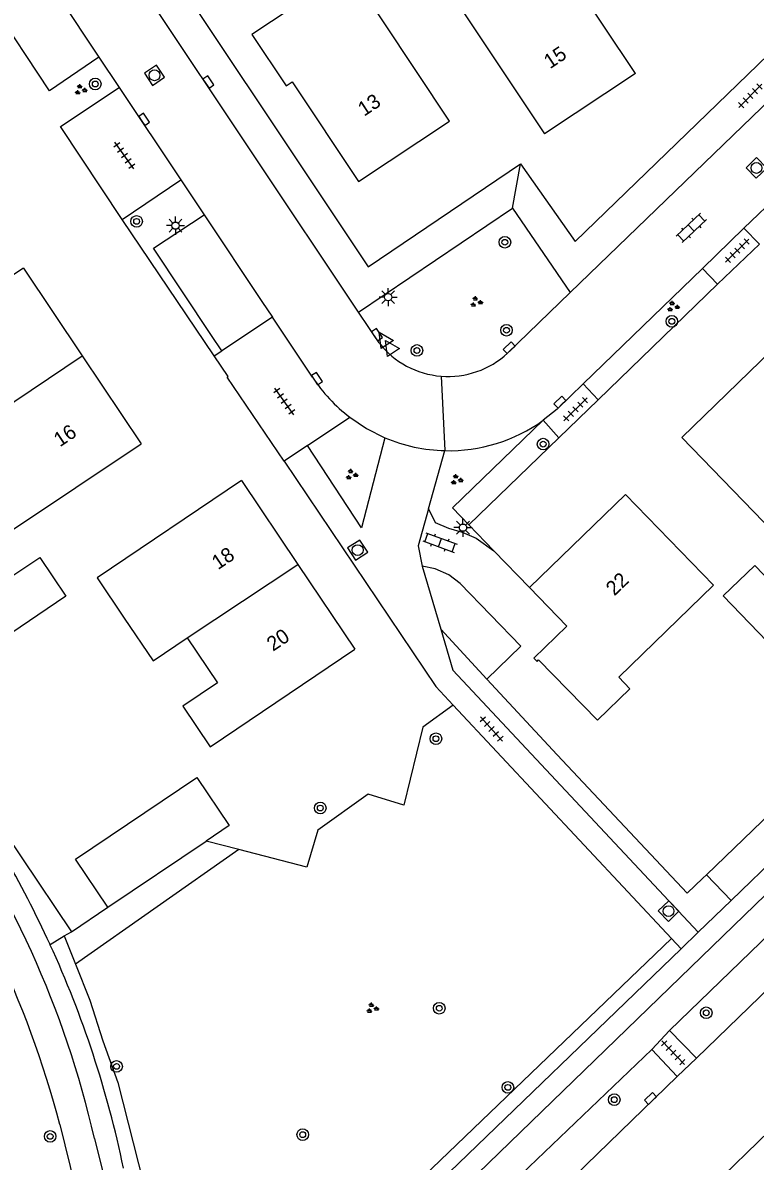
# Model space of a CAD drawing. Extents: x 137999 to 141000, y 397500 to 400501.
# Drawn here: x 138483.4 to 138533.8, y 399575 to 399653.3 of the extents above; entities that cross this region are included whole.
import ezdxf

# ---------------------------------------------------------------- set-up
doc = ezdxf.new("R2010")
doc.units = 0
for name, color, linetype in [('gg-afsc-erfafscheiding', 7, 'Continuous'), ('gg-afsc-hekwerk', 7, 'Continuous'), ('gg-anno-huisnummerreeks BGT', 7, 'Continuous'), ('gg-bbg-bijgebouw', 7, 'Continuous'), ('gg-bbg-gedigitaliseerde bebouwing', 7, 'Continuous'), ('gg-bbg-gedigitaliseerde bijgebouw', 7, 'Continuous'), ('gg-bbg-hoofdgebouw', 7, 'Continuous'), ('gg-bbg-tussenscheiding', 7, 'Continuous'), ('gg-knt-verharding', 7, 'Continuous'), ('gg-knt-verharding nz', 7, 'Continuous'), ('gt-grn-groengrens', 7, 'Continuous'), ('gt-grn-weggrens', 7, 'Continuous'), ('gt-symb-boom', 7, 'Continuous'), ('gt-symb-groenvak', 7, 'Continuous'), ('gt-symb-klinker verharding', 7, 'Continuous'), ('gt-symb-kolk', 7, 'Continuous'), ('gt-symb-lichtmast', 7, 'Continuous'), ('gt-symb-rioolschacht', 7, 'Continuous'), ('gt-symb-tegel verharding', 7, 'Continuous'), ('gt-symb-waterafsluiter', 7, 'Continuous')]:
    doc.layers.add(name, color=color, linetype=linetype)

# ---------------------------------------------------------------- blocks, each defined once
blk = doc.blocks.new('gt0-TEG1')
at = {"layer": 'gt-symb-tegel verharding'}
for p, q in [((-1.125, 0), (1.125, 0)), ((-0.9, -0.25), (-0.9, 0.25)), ((-0.45, -0.25), (-0.45, 0.25)), ((0, -0.25), (0, 0.25)), ((0.45, -0.25), (0.45, 0.25)), ((0.9, -0.25), (0.9, 0.25))]:
    blk.add_line(p, q, dxfattribs=at)
blk = doc.blocks.new('gt0-KOLK')
at = {"layer": 'gt-symb-kolk'}
blk.add_lwpolyline([(0, 0), (0.375, 0), (0.375, 0.4), (-0.375, 0.4), (-0.375, 0), (0, 0)], dxfattribs=at)
blk = doc.blocks.new('gt0-BOOM')
at = {"layer": 'gt-symb-boom'}
for radius in [0.4, 0.2]:
    blk.add_circle((0, 0), radius, dxfattribs=at)
blk = doc.blocks.new('gt0-WAFSL')
at = {"layer": 'gt-symb-waterafsluiter'}
for p, q in [((-0.5, -0.333), (0, 0.667)), ((0, 0.667), (0.5, -0.333)), ((0.5, -0.333), (-0.5, -0.333))]:
    blk.add_line(p, q, dxfattribs=at)
blk = doc.blocks.new('gt0-GRVAK')
at = {"layer": 'gt-symb-groenvak'}
for p, q in [((-0.11, 0.189), (-0.228, 0.24)), ((-0.182, 0.153), (0.088, 0.153)), ((-0.091, 0.211), (-0.156, 0.322)), ((-0.047, 0.214), (-0.047, 0.393)), ((-0.004, 0.211), (0.061, 0.322)), ((0.015, 0.189), (0.133, 0.24)), ((0.262, -0.052), (0.197, 0.059)), ((0.305, -0.049), (0.305, 0.13)), ((0.349, -0.052), (0.414, 0.059)), ((-0.245, -0.228), (-0.363, -0.177)), ((-0.318, -0.264), (-0.047, -0.264)), ((-0.226, -0.206), (-0.291, -0.095)), ((-0.183, -0.203), (-0.183, -0.024)), ((-0.139, -0.206), (-0.074, -0.095)), ((-0.12, -0.228), (-0.002, -0.177)), ((0.243, -0.074), (0.125, -0.023)), ((0.17, -0.11), (0.441, -0.11)), ((0.368, -0.074), (0.486, -0.023))]:
    blk.add_line(p, q, dxfattribs=at)
blk = doc.blocks.new('gt0-LMAST')
at = {"layer": 'gt-symb-lichtmast'}
for p, q in [((-0.182, 0.173), (-0.447, 0.438)), ((-0.005, 0.246), (-0.005, 0.621)), ((0.172, 0.173), (0.437, 0.438)), ((-0.255, -0.004), (-0.63, -0.004)), ((-0.182, -0.181), (-0.447, -0.446)), ((-0.005, -0.254), (-0.005, -0.629)), ((0.437, -0.446), (0.172, -0.181)), ((0.245, -0.004), (0.62, -0.004))]:
    blk.add_line(p, q, dxfattribs=at)
blk.add_circle((-0.005, -0.004), 0.25, dxfattribs=at)
blk = doc.blocks.new('gt0-KL1')
at = {"layer": 'gt-symb-klinker verharding'}
for p, q in [((-1.15, 0.3), (1.15, 0.3)), ((-1, -0.3), (-1, 0.3)), ((-0.5, 0.3), (-0.5, 0.45)), ((0, -0.3), (0, 0.3)), ((0.5, 0.3), (0.5, 0.45)), ((1, -0.3), (1, 0.3)), ((-1.15, -0.3), (1.15, -0.3)), ((-0.5, -0.45), (-0.5, -0.3)), ((0.5, -0.45), (0.5, -0.3))]:
    blk.add_line(p, q, dxfattribs=at)
blk = doc.blocks.new('gt0-RS')
at = {"layer": 'gt-symb-rioolschacht'}
blk.add_lwpolyline([(-0.5, -0.5), (0.5, -0.5), (0.5, 0.5), (-0.5, 0.5)], close=True, dxfattribs=at)
blk.add_circle((0, 0), 0.375, dxfattribs=at)

msp = doc.modelspace()

# ---------------------------------------------------------------- linework, layer by layer
at = {"layer": 'gg-afsc-erfafscheiding'}
for p, q in [((138496.568, 399630.43), (138490.246, 399639.827)), ((138515.318, 399608.2), (138517.653, 399610.463)), ((138530.185, 399594.5), (138530.427, 399594.733)), ((138486.747, 399590.824), (138489.26, 399592.51))]:
    msp.add_line(p, q, dxfattribs=at)
for points in [[(138530.427, 399594.733), (138552.142, 399615.666), (138590.693, 399652.599)], [(138462.152, 399625.696), (138473.561, 399608.651), (138479.895, 399601.002), (138486.747, 399590.824)], [(138530.185, 399594.5), (138529.105, 399593.462), (138520.165, 399602.985)]]:
    msp.add_lwpolyline(points, dxfattribs=at)
at = {"layer": 'gg-afsc-hekwerk'}
msp.add_line((138520.165, 399602.985), (138515.318, 399608.2), dxfattribs=at)
at = {"layer": 'gg-bbg-bijgebouw'}
msp.add_line((138489.26, 399592.51), (138487.03, 399595.82), dxfattribs=at)
msp.add_lwpolyline([(138531.59, 399613.93), (138533.75, 399616.01), (138538.61, 399610.97), (138536.45, 399608.89), (138531.59, 399613.93)], dxfattribs=at)
at = {"layer": 'gg-bbg-gedigitaliseerde bebouwing'}
for points in [[(138525.54, 399649.85), (138518.921, 399659.79), (138512.681, 399655.64), (138519.3, 399645.7)], [(138534.94, 399630.82), (138540.229, 399625.363), (138537.661, 399622.874), (138539.398, 399621.081), (138535.767, 399617.561), (138528.74, 399624.81)], [(138480.452, 399621.497), (138482.546, 399618.37), (138491.54, 399624.38)], [(138498.44, 399621.85), (138488.524, 399615.16), (138490.385, 399612.399)], [(138490.385, 399612.399), (138492.371, 399609.451), (138494.711, 399611.028)], [(138494.711, 399611.028), (138496.796, 399607.934), (138494.414, 399606.329), (138496.3, 399603.531), (138506.25, 399610.26)]]:
    msp.add_lwpolyline(points, dxfattribs=at)
at = {"layer": 'gg-bbg-gedigitaliseerde bijgebouw'}
msp.add_line((138489.26, 399592.51), (138496.013, 399597.05), dxfattribs=at)
for points in [[(138482.642, 399615.272), (138484.572, 399616.559), (138486.364, 399613.914), (138478.12, 399608.341)], [(138487.03, 399595.82), (138495.375, 399601.43), (138497.605, 399598.12), (138496.013, 399597.05)]]:
    msp.add_lwpolyline(points, dxfattribs=at)
at = {"layer": 'gg-bbg-hoofdgebouw'}
for p, q in [((138525.54, 399649.85), (138519.3, 399645.7)), ((138483.45, 399636.46), (138487.485, 399630.435)), ((138487.485, 399630.435), (138491.54, 399624.38)), ((138534.94, 399630.82), (138528.74, 399624.81)), ((138498.44, 399621.85), (138502.32, 399616.092)), ((138502.32, 399616.092), (138506.25, 399610.26)), ((138518.26, 399614.49), (138520.836, 399611.834))]:
    msp.add_line(p, q, dxfattribs=at)
for points in [[(138505.85, 399656.99), (138499.16, 399652.55), (138501.52, 399649.01), (138501.93, 399649.28), (138506.5, 399642.43), (138512.75, 399646.57), (138505.85, 399656.99)], [(138483.45, 399636.46), (138474.431, 399630.507), (138474.486, 399630.424)], [(138524.394, 399608.332), (138530.92, 399614.65), (138524.87, 399620.89), (138518.26, 399614.49)], [(138520.836, 399611.834), (138518.567, 399609.634), (138518.776, 399609.419), (138518.884, 399609.524), (138522.927, 399605.365), (138525.164, 399607.54), (138524.394, 399608.332)]]:
    msp.add_lwpolyline(points, dxfattribs=at)
at = {"layer": 'gg-bbg-tussenscheiding'}
for p, q in [((138481.232, 399626.242), (138487.485, 399630.435)), ((138494.711, 399611.028), (138502.32, 399616.092))]:
    msp.add_line(p, q, dxfattribs=at)
at = {"layer": 'gg-knt-verharding'}
for p, q in [((138506.491, 399633.447), (138459.498, 399703.873)), ((138490.276, 399661.872), (138498.342, 399649.782)), ((138521.067, 399634.784), (138548.11, 399660.93)), ((138607.056, 399660.703), (138527.899, 399584.029)), ((138592.79, 399651.81), (138532.127, 399592.97)), ((138488.64, 399650.984), (138490.039, 399648.887)), ((138498.342, 399649.782), (138499.18, 399648.527)), ((138490.039, 399648.887), (138494.279, 399642.534)), ((138540.735, 399646.679), (138533.011, 399639.209)), ((138490.246, 399639.827), (138494.279, 399642.534)), ((138494.279, 399642.534), (138495.881, 399640.133)), ((138506.491, 399633.447), (138517.1, 399640.6)), ((138517.1, 399640.6), (138521.067, 399634.784)), ((138533.011, 399639.209), (138530.16, 399636.451)), ((138534.088, 399638.127), (138533.011, 399639.209)), ((138531.188, 399635.367), (138534.088, 399638.127)), ((138530.16, 399636.451), (138521.946, 399628.507)), ((138530.16, 399636.451), (138531.188, 399635.367)), ((138521.067, 399634.784), (138516.756, 399630.618)), ((138507.91, 399631.32), (138506.491, 399633.447)), ((138500.571, 399633.104), (138497.086, 399630.778)), ((138503.332, 399628.967), (138500.571, 399633.104)), ((138497.086, 399630.778), (138496.386, 399631.831)), ((138496.568, 399630.43), (138497.086, 399630.778)), ((138497.521, 399629.014), (138496.568, 399630.43)), ((138578.775, 399629.603), (138529.742, 399582.133)), ((138522.979, 399627.419), (138521.946, 399628.507)), ((138520.28, 399624.8), (138522.979, 399627.419)), ((138502.98, 399624.27), (138505.892, 399626.212)), ((138519.195, 399626.003), (138520.28, 399624.8)), ((138511.312, 399619.912), (138512.441, 399623.914)), ((138515.797, 399617.023), (138518.26, 399614.49)), ((138510.87, 399615.972), (138512.156, 399611.633)), ((138512.156, 399611.633), (138512.99, 399608.82)), ((138529.87, 399590.78), (138512.99, 399608.82)), ((138528.034, 399590.361), (138513.012, 399606.406)), ((138532.127, 399592.97), (138529.87, 399590.78)), ((138528.7, 399589.65), (138528.034, 399590.361)), ((138527.899, 399584.029), (138526.663, 399582.723)), ((138527.899, 399584.029), (138529.742, 399582.133)), ((138526.663, 399582.723), (138528.428, 399580.86)), ((138528.428, 399580.86), (138529.742, 399582.133)), ((138513.26, 399566.17), (138528.428, 399580.86)), ((138485.949, 399577.555), (138488, 399569.32)), ((138534.771, 399577.129), (138517.446, 399560.337)), ((138488.329, 399576.605), (138489.84, 399570.56))]:
    msp.add_line(p, q, dxfattribs=at)
for points in [[(138508.509, 399568.989), (138511.68, 399571.45), (138513.23, 399572.77), (138620.212, 399676.411)], [(138517.65, 399643.64), (138521.4, 399638.31), (138548.65, 399664.68)], [(138488.64, 399650.984), (138485.228, 399648.657), (138481.252, 399654.675), (138484.646, 399656.969)], [(138490.246, 399639.827), (138486.003, 399646.218), (138490.039, 399648.887)], [(138499.18, 399648.527), (138507.17, 399636.55), (138517.65, 399643.64)], [(138496.386, 399631.831), (138492.388, 399637.836), (138495.881, 399640.133)], [(138501.372, 399623.187), (138497.47, 399628.98), (138497.521, 399629.014)], [(138521.946, 399628.507), (138520.15, 399626.77), (138519.195, 399626.003)], [(138505.892, 399626.212), (138507.055, 399625.432), (138508.306, 399624.805)], [(138508.306, 399624.805), (138506.7, 399618.6), (138502.98, 399624.27)], [(138501.372, 399623.187), (138511.81, 399607.69), (138513.012, 399606.406)], [(138511.312, 399619.912), (138510.61, 399617.37), (138510.87, 399615.972)], [(138511.312, 399619.912), (138511.768, 399618.981), (138512.683, 399618.575), (138513.624, 399618.318), (138514.579, 399617.902), (138515.797, 399617.023)], [(138517.653, 399610.463), (138513.493, 399614.785), (138512.71, 399615.383), (138511.779, 399615.779), (138510.87, 399615.972)], [(138507.48, 399569.99), (138511.47, 399573.05), (138528.7, 399589.65)], [(138510.693, 399567.766), (138515.073, 399571.62), (138526.663, 399582.723)]]:
    msp.add_lwpolyline(points, dxfattribs=at)
for centre, radius, start, end in [((138512.658, 399635.068), 6.049, 218.28763, 265.46994), ((138512.658, 399635.069), 6.05, 265.46363, 312.63388), ((138512.67, 399635.077), 11.16, 213.19815, 232.59953), ((138512.681, 399635.101), 11.19, 268.77189, 305.6016), ((138512.684, 399635.083), 11.172, 246.92725, 268.75268), ((138419.518, 399559.801), 72.335, 24.63082, 35.72396), ((138422.409, 399561.525), 67.623, 12.88505, 35.9235), ((138420.046, 399560.332), 68.116, 14.6464, 36.74246), ((138419.501, 399559.804), 72.349, 11.76827, 24.62288)]:
    msp.add_arc(centre, radius, start, end, dxfattribs=at)
at = {"layer": 'gg-knt-verharding nz'}
for p, q in [((138484.646, 399656.969), (138488.64, 399650.984)), ((138495.881, 399640.133), (138499.85, 399634.186)), ((138499.85, 399634.186), (138500.571, 399633.104))]:
    msp.add_line(p, q, dxfattribs=at)
at = {"layer": 'gt-grn-groengrens'}
for p, q in [((138522.979, 399627.419), (138531.188, 399635.367)), ((138520.28, 399624.8), (138514.077, 399618.818)), ((138515.797, 399617.023), (138514.077, 399618.818)), ((138515.318, 399608.2), (138512.156, 399611.633)), ((138498.262, 399596.469), (138487.022, 399588.586)), ((138498.262, 399596.469), (138496.013, 399597.05)), ((138530.427, 399594.733), (138532.127, 399592.97)), ((138485.272, 399589.948), (138486.249, 399590.528)), ((138486.249, 399590.528), (138486.747, 399590.824)), ((138486.249, 399590.528), (138487.022, 399588.586))]:
    msp.add_line(p, q, dxfattribs=at)
for points in [[(138514.077, 399618.818), (138512.966, 399619.977), (138519.195, 399626.003)], [(138513.012, 399606.406), (138510.926, 399604.898), (138509.62, 399599.531), (138507.149, 399600.273), (138503.689, 399597.801), (138502.947, 399595.26), (138498.262, 399596.469)], [(138487.022, 399588.586), (138488.003, 399586.12), (138488.898, 399583.325), (138489.938, 399580.459), (138492.41, 399570.712), (138492.804, 399570.067), (138493.306, 399569.35), (138493.987, 399568.562), (138494.811, 399567.953), (138495.563, 399567.702), (138496.782, 399567.415), (138498.251, 399567.379), (138499.684, 399567.63), (138501.118, 399567.917), (138503.088, 399568.454), (138505.346, 399569.601), (138508.535, 399571.894), (138510.398, 399573.292), (138510.414, 399573.463), (138528.034, 399590.361)]]:
    msp.add_lwpolyline(points, dxfattribs=at)
at = {"layer": 'gt-grn-weggrens'}
for p, q in [((138517.1, 399640.6), (138517.65, 399643.64)), ((138512.18, 399629.038), (138512.441, 399623.914)), ((138502.98, 399624.27), (138501.372, 399623.187)), ((138529.87, 399590.78), (138528.7, 399589.65))]:
    msp.add_line(p, q, dxfattribs=at)

# ---------------------------------------------------------------- block references
at = {"layer": 'gt-symb-boom'}
for p in [(138488.385, 399649.137), (138491.23, 399639.687), (138516.563, 399638.251), (138516.676, 399632.197), (138528.05, 399632.811), (138510.516, 399630.806), (138519.196, 399624.364), (138511.821, 399604.098), (138503.865, 399599.331), (138512.049, 399585.556), (138530.418, 399585.243), (138489.849, 399581.555), (138516.77, 399580.113), (138524.09, 399579.268), (138485.283, 399576.741), (138502.655, 399576.861)]:
    msp.add_blockref('gt0-BOOM', p, dxfattribs=at)
at = {"layer": 'gt-symb-groenvak'}
for p in [(138487.362, 399648.737), (138514.579, 399634.141), (138528.124, 399633.82), (138506.004, 399622.262), (138513.23, 399621.91), (138507.429, 399585.555)]:
    msp.add_blockref('gt0-GRVAK', p, dxfattribs=at)
at = {"layer": 'gt-symb-klinker verharding'}
for p, rotation in [((138529.383, 399639.232), -136.4999713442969), ((138512.1, 399617.588), -20.120165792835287)]:
    msp.add_blockref('gt0-KL1', p, dxfattribs=dict(at, rotation=rotation))
at = {"layer": 'gt-symb-kolk'}
for p, rotation in [((138496.003, 399649.166), -56.294043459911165), ((138491.584, 399646.591), -56.29404346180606), ((138507.604, 399631.778), -56.29404346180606), ((138516.996, 399630.852), 44.02760489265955), ((138503.473, 399628.765), -56.29404346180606), ((138520.489, 399627.105), 44.02760489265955), ((138526.719, 399579.208), 44.10862414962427)]:
    msp.add_blockref('gt0-KOLK', p, dxfattribs=dict(at, rotation=rotation))
at = {"layer": 'gt-symb-lichtmast'}
for p in [(138493.91, 399639.396), (138508.542, 399634.475), (138513.688, 399618.621)]:
    msp.add_blockref('gt0-LMAST', p, dxfattribs=at)
at = {"layer": 'gt-symb-rioolschacht'}
for p, rotation in [((138492.459, 399649.736), -56.29404346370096), ((138533.872, 399643.364), 44.02760489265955), ((138506.436, 399617.072), 33.08630739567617), ((138527.822, 399592.237), 44.10862414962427)]:
    msp.add_blockref('gt0-RS', p, dxfattribs=dict(at, rotation=rotation))
at = {"layer": 'gt-symb-tegel verharding'}
for p, rotation in [((138533.449, 399648.323), -134.75687933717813), ((138490.39, 399644.21), 125.23135738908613), ((138532.55, 399637.672), -135.56726640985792), ((138501.389, 399627.304), 125.23135738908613), ((138521.424, 399626.761), -135.81035302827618), ((138515.649, 399604.772), -48.00000872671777), ((138528.151, 399582.498), 133.7845717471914)]:
    msp.add_blockref('gt0-TEG1', p, dxfattribs=dict(at, rotation=rotation))
at = {"layer": 'gt-symb-waterafsluiter'}
for p, rotation in [((138508.29, 399631.501), 33.49940007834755), ((138508.718, 399630.945), 33.499400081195)]:
    msp.add_blockref('gt0-WAFSL', p, dxfattribs=dict(at, rotation=rotation))

# ---------------------------------------------------------------- texts
at = {"layer": 'gg-anno-huisnummerreeks BGT'}
for s, rotation, p in [('15', 33.6, (138519.668, 399650.149)), ('13', 33.5, (138506.878, 399646.879)), ('16', 33.8, (138485.953, 399624.137)), ('18', 34, (138496.831, 399615.69)), ('22', 44.1, (138524.1, 399613.88)), ('20', 34, (138500.614, 399610.077))]:
    msp.add_text(s, height=1, rotation=rotation, dxfattribs=at).set_placement(p)

doc.saveas('drawing.dxf')
